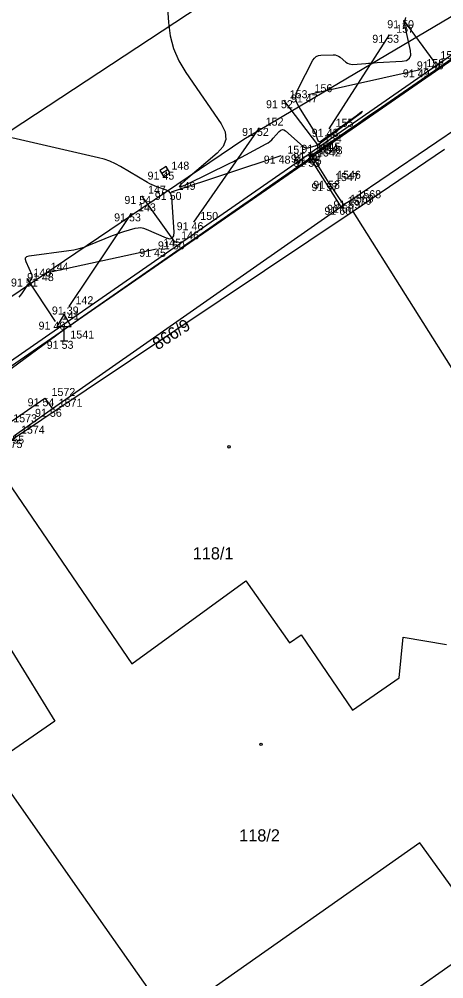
# Model space of a CAD drawing. Extents: x -711081 to -709338, y -1025122 to -1024092.
# Drawn here: x -710898.84 to -710883.97, y -1025026.31 to -1024992.72 of the extents above; entities that cross this region are included whole.
import ezdxf

# ---------------------------------------------------------------- set-up
doc = ezdxf.new("R2010")
doc.units = 0
for name, color, linetype in [('Ex_Minor Contours', 7, 'Continuous'), ('Z_betonova_konstrukce', 7, 'Continuous'), ('Z_body', 7, 'Continuous'), ('Z_body_cisla', 7, 'Continuous'), ('Z_body_vysky_redukovane', 7, 'Continuous'), ('Z_budova', 7, 'Continuous'), ('Z_dopravni_znacky', 7, 'Continuous'), ('Z_katastr_cisla_pozemkova', 7, 'Continuous'), ('Z_katastr_cisla_stavebni', 7, 'Continuous'), ('Z_katastr_hranice', 7, 'Continuous'), ('Z_katastr_vnitrni_kresba', 7, 'Continuous'), ('Z_katastr_znacky_budov', 7, 'Continuous'), ('Z_komunikace', 7, 'Continuous'), ('Z_komunikace_osa', 7, 'Continuous'), ('Z_obruba', 7, 'Continuous'), ('Z_pilire', 7, 'Continuous'), ('Z_site_kanalizace_znaky', 7, 'Continuous'), ('Z_vdz12_plna', 7, 'Continuous'), ('Z_zlabek', 7, 'Continuous')]:
    doc.layers.add(name, color=color, linetype=linetype)

# ---------------------------------------------------------------- blocks, each defined once
blk = doc.blocks.new('POINT_DISPLAY')
blk.add_line((0, 0), (0, 0))
blk = doc.blocks.new('Z46260')
for p, q in [((0.13, 0.13), (-0.13, 0.13)), ((-0.13, 0.13), (-0.13, -0.13)), ((0.13, 0), (-0.13, 0)), ((0.13, -0.13), (0.13, 0.13)), ((-0.13, -0.13), (0.13, -0.13))]:
    blk.add_line(p, q)
blk = doc.blocks.new('Z527')
for p, q in [((0, 0.93), (-0.25, 0.5)), ((0.25, 0.5), (0, 0.93)), ((-0.25, 0.5), (0.25, 0.5)), ((0, 0), (0, 0.5)), ((-0.13, 0), (0.13, 0))]:
    blk.add_line(p, q)

msp = doc.modelspace()

# ---------------------------------------------------------------- linework, layer by layer
at = {"layer": 'Ex_Minor Contours'}
for points in [[(-710893.819, -1024989.823), (-710893.618, -1024992.837), (-710893.556, -1024993.306), (-710893.434, -1024993.755), (-710893.251, -1024994.182), (-710893.009, -1024994.589), (-710891.771, -1024996.391), (-710891.632, -1024996.671), (-710891.608, -1024996.936), (-710891.701, -1024997.185), (-710891.909, -1024997.418), (-710893.017, -1024998.353), (-710893.196, -1024998.518), (-710893.242, -1024998.595), (-710893.153, -1024998.584), (-710892.931, -1024998.485), (-710891.485, -1024997.773), (-710891.339, -1024997.701), (-710891.195, -1024997.627), (-710891.051, -1024997.552), (-710890.908, -1024997.476), (-710890.191, -1024997.091), (-710890.123, -1024997.05), (-710890.059, -1024997.004), (-710890, -1024996.952), (-710889.945, -1024996.894), (-710889.735, -1024996.651), (-710889.682, -1024996.605), (-710889.626, -1024996.587), (-710889.569, -1024996.598), (-710889.51, -1024996.637), (-710888.9, -1024997.178), (-710888.86, -1024997.207), (-710888.818, -1024997.223), (-710888.772, -1024997.228), (-710888.723, -1024997.222), (-710888.524, -1024997.171), (-710888.475, -1024997.157), (-710888.428, -1024997.137), (-710888.383, -1024997.114), (-710888.341, -1024997.085), (-710887.032, -1024996.119), (-710886.871, -1024995.999), (-710886.817, -1024995.958), (-710886.873, -1024995.996), (-710887.037, -1024996.113), (-710888.269, -1024996.993), (-710888.306, -1024997.012), (-710888.337, -1024997.013), (-710888.362, -1024996.994), (-710888.382, -1024996.958), (-710888.447, -1024996.773), (-710888.465, -1024996.727), (-710888.485, -1024996.682), (-710888.508, -1024996.639), (-710888.533, -1024996.597), (-710889.052, -1024995.78), (-710889.125, -1024995.629), (-710889.153, -1024995.476), (-710889.138, -1024995.322), (-710889.077, -1024995.165), (-710888.553, -1024994.161), (-710888.503, -1024994.087), (-710888.44, -1024994.033), (-710888.364, -1024994), (-710888.276, -1024993.987), (-710887.842, -1024993.973), (-710887.777, -1024993.977), (-710887.715, -1024993.991), (-710887.658, -1024994.018), (-710887.604, -1024994.055), (-710887.398, -1024994.228), (-710887.345, -1024994.266), (-710887.287, -1024994.291), (-710887.226, -1024994.304), (-710887.161, -1024994.305), (-710886.703, -1024994.272), (-710886.605, -1024994.264), (-710886.506, -1024994.258), (-710886.407, -1024994.252), (-710886.309, -1024994.246), (-710885.427, -1024994.197), (-710885.274, -1024994.167), (-710885.176, -1024994.094), (-710885.132, -1024993.981), (-710885.143, -1024993.825), (-710885.323, -1024992.981), (-710885.336, -1024992.872), (-710885.33, -1024992.766), (-710885.304, -1024992.664)], [(-710899.303, -1025005.083), (-710897.795, -1025003.971), (-710897.524, -1025003.772), (-710897.252, -1025003.576), (-710896.979, -1025003.382), (-710896.705, -1025003.189), (-710891.278, -1024999.407), (-710891.015, -1024999.224), (-710890.752, -1024999.041), (-710890.49, -1024998.858), (-710890.227, -1024998.675), (-710888.665, -1024997.588), (-710888.657, -1024997.583), (-710888.652, -1024997.576), (-710888.647, -1024997.569), (-710888.643, -1024997.56), (-710888.626, -1024997.514), (-710888.623, -1024997.508), (-710888.619, -1024997.504), (-710888.611, -1024997.495), (-710888.606, -1024997.49), (-710888.602, -1024997.486), (-710887.228, -1024996.541), (-710886.999, -1024996.383), (-710886.769, -1024996.224), (-710886.539, -1024996.066), (-710886.31, -1024995.907), (-710881.984, -1024992.917)], [(-710898.845, -1025002.456), (-710898.792, -1025002.399), (-710898.745, -1025002.336), (-710898.512, -1025001.985), (-710898.496, -1025001.961), (-710898.481, -1025001.937), (-710898.466, -1025001.912), (-710898.452, -1025001.887), (-710898.395, -1025001.787), (-710898.384, -1025001.762), (-710898.38, -1025001.736), (-710898.382, -1025001.71), (-710898.39, -1025001.684), (-710898.603, -1025001.211), (-710898.626, -1025001.132), (-710898.615, -1025001.073), (-710898.57, -1025001.032), (-710898.491, -1025001.01), (-710897.105, -1025000.823), (-710896.924, -1025000.793), (-710896.746, -1025000.752), (-710896.571, -1025000.699), (-710896.399, -1025000.635), (-710895.569, -1025000.297), (-710895.473, -1025000.259), (-710895.375, -1025000.224), (-710895.277, -1025000.191), (-710895.178, -1025000.16), (-710894.779, -1025000.043), (-710894.68, -1025000.023), (-710894.582, -1025000.02), (-710894.485, -1025000.035), (-710894.39, -1025000.068), (-710893.695, -1025000.371), (-710893.567, -1025000.408), (-710893.479, -1025000.388), (-710893.43, -1025000.311), (-710893.42, -1025000.179), (-710893.499, -1024998.95), (-710893.514, -1024998.867), (-710893.55, -1024998.8), (-710893.605, -1024998.748), (-710893.68, -1024998.711), (-710894.02, -1024998.592), (-710894.104, -1024998.56), (-710894.186, -1024998.524), (-710894.267, -1024998.484), (-710894.345, -1024998.441), (-710895.288, -1024997.883), (-710895.474, -1024997.782), (-710895.666, -1024997.697), (-710895.864, -1024997.626), (-710896.068, -1024997.571), (-710901.392, -1024996.347)]]:
    msp.add_lwpolyline(points, dxfattribs=at)
at = {"layer": 'Z_betonova_konstrukce'}
msp.add_line((-710880.32, -1024994.38), (-710887.23, -1024999.07), dxfattribs=at)
at = {"layer": 'Z_budova'}
for p, q in [((-710887.23, -1024999.07), (-710887.48, -1024999.22)), ((-710887.57, -1024999.29), (-710897.68, -1025006.36)), ((-710887.48, -1024999.22), (-710887.57, -1024999.29)), ((-710897.68, -1025006.36), (-710899, -1025007.3))]:
    msp.add_line(p, q, dxfattribs=at)
at = {"layer": 'Z_katastr_hranice'}
for p, q in [((-710890.97, -1024996.92), (-710857.57, -1024977.16)), ((-710903.23, -1025005.21), (-710890.97, -1024996.92)), ((-710883.95, -1024997.28), (-710887.15, -1024999.45)), ((-710887.15, -1024999.45), (-710899.89, -1025007.97)), ((-710882.8, -1025006.35), (-710887.15, -1024999.45)), ((-710899.89, -1025007.97), (-710894.9, -1025015.28)), ((-710894.9, -1025015.28), (-710890.9, -1025012.38)), ((-710890.9, -1025012.38), (-710889.38, -1025014.55)), ((-710889.38, -1025014.55), (-710888.97, -1025014.27)), ((-710888.97, -1025014.27), (-710887.17, -1025016.91)), ((-710885.54, -1025015.77), (-710885.39, -1025014.35)), ((-710885.39, -1025014.35), (-710883.88, -1025014.61)), ((-710887.17, -1025016.91), (-710885.54, -1025015.77)), ((-710896.96, -1025022.89), (-710899.82, -1025018.82)), ((-710894.17, -1025026.86), (-710896.96, -1025022.89)), ((-710890.6, -1025030.64), (-710882.41, -1025024.89))]:
    msp.add_line(p, q, dxfattribs=at)
at = {"layer": 'Z_katastr_vnitrni_kresba'}
for p, q in [((-710902.33, -1025009.61), (-710897.59, -1025017.29)), ((-710897.59, -1025017.29), (-710899.82, -1025018.82)), ((-710884.81, -1025021.55), (-710893.53, -1025027.67)), ((-710882.41, -1025024.89), (-710884.81, -1025021.55))]:
    msp.add_line(p, q, dxfattribs=at)
at = {"layer": 'Z_katastr_znacky_budov'}
for centre in [(-710891.492, -1025007.69), (-710890.372, -1025018.1)]:
    msp.add_circle(centre, 0.0437, dxfattribs=at)
at = {"layer": 'Z_komunikace'}
for p, q in [((-710888.66, -1024997.41), (-710882.06, -1024992.83)), ((-710899.95, -1025005.24), (-710888.72, -1024997.46)), ((-710888.72, -1024997.46), (-710888.66, -1024997.41))]:
    msp.add_line(p, q, dxfattribs=at)
at = {"layer": 'Z_komunikace_osa'}
msp.add_line((-710901.93, -1024998.45), (-710887.53, -1024988.98), dxfattribs=at)
at = {"layer": 'Z_obruba'}
for p, q in [((-710888.58, -1024997.53), (-710881.94, -1024992.93)), ((-710900.13, -1025005.56), (-710888.63, -1024997.61))]:
    msp.add_line(p, q, dxfattribs=at)
at = {"layer": 'Z_pilire'}
for p, q in [((-710899.28, -1025006.91), (-710897.94, -1025005.99)), ((-710897.94, -1025005.99), (-710897.68, -1025006.36))]:
    msp.add_line(p, q, dxfattribs=at)
at = {"layer": 'Z_vdz12_plna'}
for p, q in [((-710884.31, -1024994.2), (-710885.37, -1024992.76)), ((-710887.99, -1024996.56), (-710885.87, -1024993.27)), ((-710888.72, -1024995.36), (-710884.8, -1024994.48)), ((-710889.59, -1024995.56), (-710888.4, -1024997.12)), ((-710892.72, -1024999.83), (-710890.43, -1024996.53)), ((-710893.51, -1024998.77), (-710889.67, -1024997.5)), ((-710893.4, -1025000.5), (-710894.55, -1024998.91)), ((-710897.09, -1025002.78), (-710894.91, -1024999.52)), ((-710897.96, -1025001.61), (-710894.03, -1025000.76)), ((-710898.57, -1025001.8), (-710897.58, -1025003.31))]:
    msp.add_line(p, q, dxfattribs=at)
at = {"layer": 'Z_zlabek'}
for p, q in [((-710888.72, -1024997.46), (-710888.63, -1024997.61)), ((-710888.66, -1024997.41), (-710888.58, -1024997.53)), ((-710887.57, -1024999.29), (-710888.63, -1024997.61)), ((-710888.58, -1024997.53), (-710888, -1024998.46)), ((-710888, -1024998.46), (-710887.48, -1024999.22))]:
    msp.add_line(p, q, dxfattribs=at)

# ---------------------------------------------------------------- block references
at = {"layer": 'Z_body'}
for p in [(-710885.37, -1024992.76), (-710885.87, -1024993.27), (-710884.31, -1024994.2), (-710884.8, -1024994.48), (-710888.72, -1024995.36), (-710889.59, -1024995.56), (-710890.43, -1024996.53), (-710887.99, -1024996.56), (-710888.4, -1024997.12), (-710888.72, -1024997.46), (-710888.66, -1024997.41), (-710889.67, -1024997.5), (-710888.63, -1024997.61), (-710888.58, -1024997.53), (-710893.74, -1024998.06), (-710888, -1024998.46), (-710887.94, -1024998.38), (-710893.51, -1024998.77), (-710894.55, -1024998.91), (-710887.23, -1024999.07), (-710887.57, -1024999.29), (-710887.48, -1024999.22), (-710894.91, -1024999.52), (-710892.72, -1024999.83), (-710893.4, -1025000.5), (-710894.03, -1025000.76), (-710898.57, -1025001.8), (-710897.96, -1025001.61), (-710897.09, -1025002.78), (-710897.58, -1025003.31), (-710897.27, -1025003.98), (-710897.94, -1025005.99), (-710897.68, -1025006.36)]:
    msp.add_blockref('POINT_DISPLAY', p, dxfattribs=at)
at = {"layer": 'Z_dopravni_znacky'}
msp.add_blockref('Z527', (-710897.27, -1025003.98), dxfattribs=at)
at = {"layer": 'Z_site_kanalizace_znaky', "rotation": 32.4}
msp.add_blockref('Z46260', (-710893.74, -1024998.06), dxfattribs=at)

# ---------------------------------------------------------------- texts
at = {"layer": 'Z_body_cisla'}
for s, p in [('157', (-710885.64, -1024993.2)), ('158', (-710884.58, -1024994.4)), ('159', (-710884.09, -1024994.12)), ('156', (-710888.5, -1024995.28)), ('153', (-710889.37, -1024995.49)), ('152', (-710890.21, -1024996.45)), ('155', (-710887.76, -1024996.49)), ('154', (-710888.17, -1024997.04)), ('1544', (-710888.5, -1024997.39)), ('1545', (-710888.43, -1024997.33)), ('151', (-710889.45, -1024997.43)), ('1542', (-710888.41, -1024997.53)), ('1543', (-710888.35, -1024997.45)), ('148', (-710893.51, -1024997.99)), ('1547', (-710887.78, -1024998.39)), ('1546', (-710887.71, -1024998.31)), ('149', (-710893.29, -1024998.7)), ('147', (-710894.33, -1024998.83)), ('1568', (-710887, -1024998.99)), ('1570', (-710887.34, -1024999.22)), ('1569', (-710887.26, -1024999.15)), ('143', (-710894.68, -1024999.45)), ('150', (-710892.5, -1024999.75)), ('146', (-710893.17, -1025000.43)), ('145', (-710893.8, -1025000.69)), ('140', (-710898.34, -1025001.73)), ('144', (-710897.74, -1025001.53)), ('142', (-710896.87, -1025002.7)), ('141', (-710897.35, -1025003.24)), ('1541', (-710897.05, -1025003.9)), ('1572', (-710897.71, -1025005.91)), ('1571', (-710897.46, -1025006.29)), ('1573', (-710899.05, -1025006.83)), ('1574', (-710898.78, -1025007.23)), ('1575', (-710899.56, -1025007.73))]:
    msp.add_text(s, height=0.28, dxfattribs=at).set_placement(p)
at = {"layer": 'Z_body_vysky_redukovane'}
for s, p in [('91 50', (-710885.953, -1024993.04)), ('91 53', (-710886.477, -1024993.55)), ('91 46', (-710884.917, -1024994.48)), ('91 49', (-710885.407, -1024994.76)), ('91 47', (-710889.327, -1024995.64)), ('91 52', (-710890.197, -1024995.84)), ('91 52', (-710891.037, -1024996.81)), ('91 43', (-710888.597, -1024996.84)), ('91 51', (-710888.96, -1024997.4)), ('91 39', (-710889.327, -1024997.74)), ('91 40', (-710889.243, -1024997.69)), ('91 48', (-710890.277, -1024997.78)), ('91 53', (-710889.237, -1024997.89)), ('91 55', (-710889.187, -1024997.81)), ('91 45', (-710894.347, -1024998.34)), ('91 57', (-710888.607, -1024998.74)), ('91 58', (-710888.547, -1024998.66)), ('91 50', (-710894.093, -1024999.05)), ('91 54', (-710895.157, -1024999.19)), ('91 59', (-710887.837, -1024999.35)), ('91 60', (-710888.153, -1024999.57)), ('91 60', (-710888.063, -1024999.5)), ('91 53', (-710895.517, -1024999.8)), ('91 46', (-710893.327, -1025000.11)), ('91 50', (-710893.983, -1025000.78)), ('91 45', (-710894.637, -1025001.04)), ('91 51', (-710899.13, -1025002.08)), ('91 48', (-710898.567, -1025001.89)), ('91 39', (-710897.697, -1025003.06)), ('91 40', (-710898.163, -1025003.59)), ('91 53', (-710897.877, -1025004.26)), ('91 54', (-710898.547, -1025006.27)), ('91 56', (-710898.287, -1025006.64)), ('91 55', (-710899.607, -1025007.58))]:
    msp.add_text(s, height=0.28, dxfattribs=at).set_placement(p)
at = {"layer": 'Z_katastr_cisla_pozemkova'}
msp.add_text('866/9', height=0.425, rotation=33, dxfattribs=at).set_placement((-710893.997, -1025004.32))
at = {"layer": 'Z_katastr_cisla_stavebni'}
for s, p in [('118/1', (-710892.761, -1025011.63)), ('118/2', (-710891.135, -1025021.5))]:
    msp.add_text(s, height=0.425, dxfattribs=at).set_placement(p)

doc.saveas('drawing.dxf')
